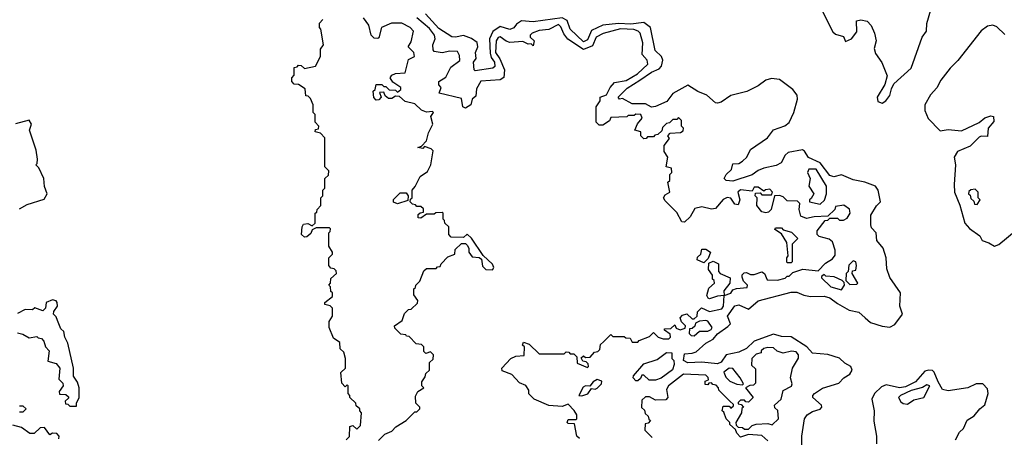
# Model space of a CAD drawing. Extents: x 2737310 to 2869991, y 870230 to 1012730.
# Tile 356 of 479: x 2796946 to 2802025, y 951649 to 953805. Entities that reach past the tile are written whole.
import ezdxf

# ---------------------------------------------------------------- set-up
doc = ezdxf.new("R2010")
doc.units = 0

msp = doc.modelspace()

# ---------------------------------------------------------------- linework, layer by layer
at = {"layer": '0CON02XD'}
for points in [[(2801058.8, 953905), (2801141.3, 953741.3), (2801155, 953730), (2801195, 953717.5), (2801205, 953692.5), (2801236.7, 953705), (2801265, 953742.5), (2801262, 953798), (2801285, 953803.8), (2801317.3, 953797.3), (2801338, 953775), (2801355.7, 953735.7), (2801363.8, 953695), (2801354.4, 953655), (2801360.3, 953630.3), (2801393.6, 953583.6), (2801420, 953515), (2801409.5, 953470.5), (2801369.2, 953405), (2801372.4, 953382.4), (2801395, 953374.2), (2801413.3, 953385), (2801435, 953413.3), (2801442.5, 953447.5), (2801455.9, 953474.1), (2801545.4, 953554.6), (2801601.2, 953715), (2801623.3, 953745), (2801626.2, 953785), (2801646, 953855)], [(2798630, 951635), (2798647, 951653), (2798650, 951705), (2798665, 951710), (2798685, 951690), (2798705, 951710), (2798710, 951775), (2798700, 951785), (2798700, 951795), (2798681.7, 951811.7), (2798680, 951825), (2798650, 951855), (2798650, 951865), (2798640, 951875), (2798640, 951915), (2798635, 951920), (2798625, 951910), (2798608.3, 951928.3), (2798603, 951983), (2798627.5, 952005), (2798627.5, 952055), (2798618.3, 952088.3), (2798600, 952105), (2798598.3, 952138.3), (2798565, 952160), (2798543.3, 952215), (2798543, 952247), (2798560, 952275), (2798560, 952315), (2798548.3, 952328.3), (2798520, 952335), (2798520, 952345), (2798560, 952375), (2798560, 952395), (2798551.7, 952401.7), (2798550, 952425), (2798540, 952435), (2798550, 952445), (2798551.7, 952468.3), (2798580, 952495), (2798578.3, 952508.3), (2798568.3, 952518.3), (2798551.7, 952521.7), (2798540, 952535), (2798540, 952575), (2798560, 952595), (2798560, 952605), (2798540, 952635), (2798540, 952705), (2798548.3, 952711.7), (2798550, 952725), (2798545, 952730), (2798475, 952730), (2798455, 952720), (2798448.3, 952701.7), (2798427, 952683), (2798415, 952682.5), (2798400, 952695), (2798402.5, 952735), (2798410.7, 952749.3), (2798431.7, 952751.7), (2798455, 952740), (2798470, 952755), (2798470, 952805), (2798478.3, 952811.7), (2798480, 952825), (2798500, 952845), (2798500, 952885), (2798510, 952895), (2798510, 952925), (2798520, 952935), (2798520, 952985), (2798538.3, 953001.7), (2798540, 953025), (2798520, 953045), (2798520, 953195), (2798498.3, 953218.3), (2798470, 953225), (2798471.7, 953238.3), (2798488.3, 953241.7), (2798490, 953255), (2798470, 953275), (2798470, 953315), (2798460, 953325), (2798460, 953365), (2798447, 953397), (2798435, 953410), (2798421.7, 953411.7), (2798418.3, 953448.3), (2798385, 953470), (2798361.7, 953471.7), (2798350, 953485), (2798350, 953505), (2798361.7, 953518.3), (2798361.7, 953558.3), (2798378.3, 953561.7), (2798385, 953570), (2798398.3, 953568.3), (2798415, 953552.5), (2798472.5, 953565), (2798497.5, 953615), (2798498.3, 953651.7), (2798512.5, 953675), (2798500, 953755), (2798492.5, 953765), (2798493, 953787), (2798510, 953805)], [(2798797, 951633), (2798830, 951665), (2798865, 951680), (2798887, 951703), (2798940, 951735), (2798985, 951780), (2798995, 951780), (2799010, 951795), (2799010, 951805), (2798990, 951825), (2798988.3, 951861.7), (2799000, 951885), (2799030, 951905), (2799020, 951915), (2799020, 951935), (2799038.3, 951961.7), (2799041.7, 951978.3), (2799060, 951995), (2799060, 952035), (2799078.3, 952051.7), (2799080, 952075), (2799065, 952090), (2799041.7, 952081.7), (2799031.7, 952091.7), (2799030, 952115), (2799018.3, 952128.3), (2798991.7, 952131.7), (2798955, 952170), (2798941.7, 952171.7), (2798938.3, 952178.3), (2798911.7, 952181.7), (2798881.7, 952211.7), (2798880, 952225), (2798918.3, 952251.7), (2798931.7, 952288.3), (2798951.7, 952308.3), (2798965, 952310), (2798998.3, 952341.7), (2799000, 952355), (2798980, 952385), (2798980, 952415), (2798988.3, 952421.7), (2798990, 952435), (2799010, 952455), (2799031.7, 952508.3), (2799045, 952520), (2799095, 952520), (2799101.7, 952528.3), (2799115, 952530), (2799120, 952545), (2799155, 952580), (2799190, 952595), (2799191.7, 952618.3), (2799225, 952650), (2799245, 952650), (2799255, 952640), (2799262.5, 952625), (2799262.5, 952605), (2799280.7, 952580.7), (2799317, 952577), (2799328.3, 952568.3), (2799333, 952533), (2799350, 952515), (2799385, 952513.3), (2799392.5, 952525), (2799385, 952542.5), (2799337, 952587), (2799276, 952676), (2799255, 952697.5), (2799235, 952680), (2799171.7, 952681.7), (2799160, 952695), (2799160, 952735), (2799140, 952755), (2799138.3, 952768.3), (2799130, 952775), (2799130, 952805), (2799125, 952810), (2799093, 952807), (2799085, 952800), (2799045, 952800), (2799015, 952780), (2799001.7, 952781.7), (2799001.7, 952798.3), (2799011.7, 952808.3), (2799028.3, 952811.7), (2799028.3, 952828.3), (2799015, 952840), (2798995, 952840), (2798988.3, 952848.3), (2798971.7, 952851.7), (2798960, 952865), (2798961.7, 952878.3), (2798970, 952885), (2798970, 952925), (2798987, 952943), (2799012.5, 952995), (2799049.5, 953020.5), (2799066.7, 953055), (2799078.3, 953128.3), (2799068.3, 953138.3), (2799035, 953150), (2799025, 953140), (2799000, 953145), (2799018.3, 953151.7), (2799045, 953180), (2799055, 953220), (2799076.7, 953265), (2799067.5, 953305), (2799080, 953325), (2799075, 953330), (2799045, 953327.5), (2799018.3, 953338.3), (2798985, 953370), (2798935, 953382.5), (2798905, 953407.5), (2798885, 953410), (2798865, 953397.5), (2798848.3, 953398.3), (2798831.7, 953411.7), (2798825, 953430), (2798801.7, 953428.3), (2798810, 953405), (2798798.3, 953391.7), (2798785, 953390), (2798773, 953403), (2798770, 953435), (2798780, 953445), (2798785, 953470), (2798815, 953470), (2798825, 953460), (2798835, 953460), (2798851.7, 953441.7), (2798885, 953440), (2798895, 953430), (2798912.5, 953445), (2798912.5, 953455), (2798871.7, 953481.7), (2798857.5, 953505), (2798865, 953517.5), (2798885, 953526.7), (2798935, 953530), (2798951.7, 953598.3), (2798982.5, 953615), (2798980, 953635), (2798950, 953665), (2798965, 953690), (2798977.5, 953745), (2798960, 953765), (2798917, 953787), (2798863.6, 953786.4), (2798812.5, 953765), (2798798.3, 953711.7), (2798793, 953707), (2798775, 953710), (2798760, 953725), (2798747, 953777), (2798720, 953815)], [(2799833, 951643), (2799820, 951655), (2799808.3, 951718.3), (2799775, 951720), (2799770, 951725), (2799775, 951740), (2799815, 951740), (2799820, 951745), (2799820, 951765), (2799807, 951787), (2799775, 951820), (2799745, 951807.5), (2799675, 951812.5), (2799600, 951845), (2799573, 951873), (2799571.7, 951891.7), (2799556.4, 951916.4), (2799525, 951930), (2799485, 951972.5), (2799435, 951992.5), (2799432.5, 952005), (2799480, 952055), (2799505, 952067.5), (2799548.3, 952071.7), (2799550, 952115), (2799540, 952125), (2799545, 952140), (2799575, 952130), (2799625, 952080), (2799755, 952080), (2799765, 952090), (2799778.3, 952088.3), (2799785, 952080), (2799805, 952080), (2799820, 952065), (2799821.7, 952031.7), (2799875, 952010), (2799880, 952015), (2799878.3, 952028.3), (2799868.3, 952038.3), (2799851.7, 952041.7), (2799841.7, 952058.3), (2799855, 952070), (2799865, 952060), (2799888.3, 952061.7), (2799911.7, 952088.3), (2799928.3, 952091.7), (2799938.3, 952101.7), (2799941.7, 952128.3), (2799958.3, 952141.7), (2799995, 952180), (2800005, 952170), (2800065, 952170), (2800073, 952163), (2800095, 952160), (2800105, 952140), (2800135, 952140), (2800141.7, 952148.3), (2800195, 952170), (2800215, 952190), (2800240, 952165), (2800265, 952156.7), (2800295, 952157.5), (2800302.5, 952165), (2800301.7, 952181.7), (2800271.7, 952201.7), (2800271.7, 952208.3), (2800305, 952210), (2800325, 952230), (2800331.7, 952211.7), (2800353, 952203), (2800378.3, 952211.7), (2800380, 952225), (2800360, 952245), (2800352.5, 952265), (2800365, 952280), (2800387, 952287), (2800415, 952260), (2800425, 952260), (2800440, 952275), (2800443, 952297), (2800463, 952317), (2800505, 952297.5), (2800568.8, 952311.2), (2800576.7, 952325), (2800580, 952380), (2800545, 952377.5), (2800505, 952363.8), (2800497, 952367), (2800490.7, 952380.7), (2800501.7, 952418.3), (2800530, 952445), (2800528.3, 952458.3), (2800520, 952465), (2800520, 952485), (2800500, 952515), (2800501.7, 952548.3), (2800522.5, 952557.5), (2800550, 952545), (2800550, 952505), (2800560, 952495), (2800611.7, 952471.7), (2800610, 952445), (2800577.5, 952405), (2800580, 952380), (2800615, 952392.5), (2800625, 952410), (2800643, 952417), (2800698.3, 952421.7), (2800700, 952435), (2800680, 952455), (2800672.5, 952475), (2800673, 952487), (2800683, 952497), (2800695, 952500), (2800715, 952490), (2800735, 952490), (2800775, 952502.5), (2800787.5, 952495), (2800801.7, 952461.7), (2800855, 952460), (2800895, 952470), (2800905, 952480), (2800915, 952480), (2800935, 952500), (2800985, 952517.5), (2801065, 952507.5), (2801102.3, 952547.7), (2801139.3, 952570.7), (2801151.7, 952588.3), (2801152.5, 952615), (2801138.3, 952658.3), (2801121.7, 952671.7), (2801070, 952685), (2801060, 952695), (2801060, 952715), (2801101.7, 952768.3), (2801115, 952770), (2801125, 952780), (2801165, 952780), (2801175, 952770), (2801195, 952770), (2801215, 952780), (2801230, 952805), (2801226.7, 952826.7), (2801197, 952847), (2801155, 952840), (2801150, 952825), (2801115, 952790), (2801045, 952787.5), (2801005, 952777.5), (2800975, 952790), (2800967.5, 952825), (2800970, 952855), (2800958.3, 952868.3), (2800905, 952870), (2800885, 952890), (2800865, 952897.5), (2800840, 952895), (2800822.5, 952825), (2800809.3, 952810.7), (2800795, 952807.5), (2800775, 952813.3), (2800748.8, 952845), (2800750, 952885), (2800740, 952895), (2800741.7, 952908.3), (2800765, 952910), (2800775, 952900), (2800825, 952900), (2800830, 952915), (2800815, 952930), (2800793, 952927), (2800785, 952920), (2800755, 952940), (2800735, 952940), (2800725, 952920), (2800665, 952926.7), (2800650, 952915), (2800660, 952875), (2800651.7, 952848.3), (2800635, 952852.5), (2800613.6, 952883.6), (2800595, 952887.5), (2800575, 952876.7), (2800535, 952830), (2800515, 952826.2), (2800465, 952838.8), (2800429.3, 952830.7), (2800405, 952787.5), (2800375, 952760), (2800361.7, 952761.7), (2800335, 952810), (2800275, 952870), (2800267.5, 952885), (2800275, 952900), (2800300, 952915), (2800290, 952965), (2800300, 952975), (2800300, 953005), (2800310, 953015), (2800308.3, 953038.3), (2800280, 953045), (2800290, 953095), (2800270, 953125), (2800270, 953155), (2800298.3, 953191.7), (2800290, 953205), (2800301.7, 953218.3), (2800355, 953222.5), (2800368.3, 953231.7), (2800370, 953245), (2800360, 953255), (2800360, 953285), (2800345, 953300), (2800335, 953290), (2800315, 953290), (2800298.3, 953271.7), (2800281.7, 953268.3), (2800261.7, 953248.3), (2800258.3, 953231.7), (2800238.3, 953211.7), (2800221.7, 953208.3), (2800215, 953200), (2800185, 953200), (2800178.3, 953191.7), (2800165, 953190), (2800150, 953205), (2800150, 953225), (2800120, 953235), (2800133, 953267), (2800157, 953297), (2800150, 953315), (2800125, 953316.7), (2800115, 953310), (2800085, 953310), (2800077.5, 953302.5), (2799995, 953300), (2799988.3, 953281.7), (2799955, 953260), (2799935, 953260), (2799920, 953275), (2799920, 953355), (2799940, 953385), (2799940, 953405), (2799973, 953417), (2799992.5, 953455), (2800015, 953480), (2800075, 953490), (2800132.5, 953525), (2800186.7, 953575), (2800182.5, 953595), (2800157.5, 953625), (2800160, 953685), (2800146.7, 953735), (2800136.1, 953746.1), (2800113.9, 953753.9), (2800045, 953757.1), (2799956.1, 953733.9), (2799920, 953715), (2799900, 953670), (2799855, 953650), (2799773.6, 953703.6), (2799752.3, 953732.3), (2799738, 953768), (2799725, 953780), (2799676.4, 953753.6), (2799625, 953748.8), (2799590, 953735), (2799580, 953725), (2799580, 953715), (2799600, 953695), (2799595, 953670), (2799585, 953680), (2799568.3, 953678.3), (2799541.7, 953691.7), (2799475, 953686.7), (2799455, 953693.3), (2799425, 953716.7), (2799415, 953713.3), (2799404.2, 953695), (2799400.8, 953635), (2799422.9, 953602.9), (2799446.7, 953545), (2799443.6, 953506.4), (2799425, 953493.8), (2799325, 953486.7), (2799302.7, 953447.3), (2799299.5, 953410.5), (2799280, 953395), (2799272.5, 953365), (2799245, 953347.5), (2799232.5, 953355), (2799225, 953397.5), (2799110, 953425), (2799120, 953455), (2799108.3, 953468.3), (2799107.5, 953485), (2799145, 953507.5), (2799170.7, 953559.3), (2799216.4, 953593.6), (2799215, 953620), (2799205, 953640), (2799165, 953642.5), (2799125, 953633.3), (2799085, 953640), (2799078.3, 953648.3), (2799076.7, 953675), (2799088.8, 953705), (2799086.2, 953725), (2799059.7, 953759.7), (2798994.2, 953814.2)], [(2800980, 951595), (2800980, 951655), (2800993.8, 951745), (2801007.5, 951765), (2801035, 951781.2), (2801075, 951793.3), (2801083.3, 951805), (2801082.5, 951815), (2801037.5, 951855), (2801037.5, 951865), (2801046.7, 951875), (2801087, 951903), (2801171.2, 951928.8), (2801196.7, 951955), (2801228.8, 951975), (2801240.8, 951995), (2801234.2, 952014.2), (2801202.1, 952032.1), (2801175, 952057.5), (2801115, 952077.1), (2801035, 952083.8), (2801005.8, 952115.8), (2800925, 952168), (2800875, 952170), (2800835, 952182), (2800734.1, 952145.9), (2800695, 952107.5), (2800655, 952087.5), (2800590, 952075), (2800563.9, 952036.1), (2800545, 952028.8), (2800465, 952036.7), (2800393, 952033), (2800370, 952045), (2800375, 952080), (2800415, 952082.5), (2800435, 952090), (2800485.9, 952134.1), (2800523.9, 952156.1), (2800545, 952183.3), (2800599.3, 952220.7), (2800612.5, 952235), (2800597.5, 952275), (2800635, 952327.5), (2800655, 952332.5), (2800705, 952310), (2800755, 952353.3), (2800925, 952398), (2800955, 952397.5), (2800991.7, 952381.7), (2801025, 952375.8), (2801095, 952378), (2801125, 952368.8), (2801165, 952338.8), (2801225, 952305.8), (2801274.4, 952294.4), (2801307.5, 952265), (2801335, 952240.8), (2801395, 952222.9), (2801435, 952218), (2801459.7, 952230.3), (2801500, 952285), (2801486.1, 952326.1), (2801488.8, 952395), (2801434.4, 952474.4), (2801418.8, 952518.8), (2801416, 952575), (2801400, 952625), (2801367.5, 952665), (2801363.3, 952705), (2801340.8, 952730.8), (2801336.2, 952745), (2801336.2, 952795), (2801365, 952843.3), (2801386, 952865), (2801374.1, 952924.1), (2801360, 952945), (2801305.6, 952965.6), (2801245, 952977.5), (2801185, 953004), (2801145, 952994), (2801125, 953000), (2801075.7, 953065.7), (2801015, 953093.8), (2800995, 953126.7), (2800983.6, 953133.6), (2800910.3, 953119.7), (2800893.8, 953105), (2800873.9, 953066.1), (2800848.8, 953051.2), (2800785, 953038.8), (2800755, 953026), (2800725, 953003.8), (2800625, 952971.2), (2800590, 952975), (2800580, 952985), (2800590, 953005), (2800618.3, 953031.7), (2800625, 953060), (2800655, 953062.5), (2800675, 953073.8), (2800696.2, 953095), (2800716.1, 953133.9), (2800803.3, 953195), (2800834.2, 953235.8), (2800892.7, 953257.3), (2800915.8, 953274.2), (2800940, 953325), (2800958.8, 953395), (2800956.2, 953415), (2800933.8, 953445), (2800866.1, 953496.1), (2800825, 953501.2), (2800795, 953492), (2800755, 953463.3), (2800696.8, 953433.2), (2800615, 953412.5), (2800565, 953378.8), (2800545, 953373.8), (2800535, 953376), (2800491.2, 953415), (2800444.3, 953434.3), (2800392.7, 953467.3), (2800315, 953424.2), (2800285, 953382), (2800225, 953356.2), (2800205, 953353.3), (2800175, 953370), (2800105, 953370.8), (2800055, 953397.5), (2800040, 953395), (2800032.5, 953405), (2800079.7, 953450.3), (2800145, 953492.9), (2800205.6, 953534.4), (2800245, 953551.2), (2800256, 953565), (2800263.8, 953595), (2800256.7, 953615), (2800223.3, 953645), (2800200, 953765), (2800165, 953790), (2800099.1, 953780.9), (2800035, 953785.7), (2799954.3, 953775.7), (2799895, 953748.8), (2799875, 953700), (2799855, 953690.8), (2799786.2, 953755), (2799770.6, 953800.6), (2799744.4, 953814.4), (2799595, 953793.8), (2799535, 953798.8), (2799508.3, 953781.7), (2799495, 953762.5), (2799475, 953753.3), (2799425, 953770), (2799387, 953743), (2799368.8, 953705), (2799372.3, 953632.3), (2799378.8, 953608.8), (2799396, 953585), (2799397.7, 953562.3), (2799386.4, 953553.6), (2799295, 953540), (2799290, 953545), (2799287.5, 953585), (2799300, 953605), (2799297.5, 953635), (2799310, 953665), (2799306.4, 953686.4), (2799277, 953707), (2799235, 953723.3), (2799195, 953713.8), (2799175, 953716.7), (2799108.6, 953758.6), (2799040, 953835)], [(2802028, 953728), (2801987.3, 953767.3), (2801965, 953776.2), (2801938.3, 953771.7), (2801905, 953746.7), (2801785.6, 953594.4), (2801746, 953555), (2801698.3, 953491.7), (2801677.5, 953452.5), (2801643.7, 953416.3), (2801614.3, 953365), (2801615.8, 953335), (2801631.9, 953295), (2801695, 953230), (2801735, 953237.5), (2801805, 953230), (2801896.1, 953273.9), (2801925, 953297.5), (2801955, 953307.5), (2801970, 953305), (2801971.7, 953278.3), (2801942.5, 953245), (2801938.3, 953201.7), (2801905, 953202.5), (2801895, 953197.5), (2801848.3, 953151.7), (2801783.3, 953125), (2801766.2, 953095), (2801774, 953055), (2801765.7, 952954.3), (2801768.1, 952915), (2801796.3, 952846.3), (2801822.2, 952755), (2801845, 952726), (2801899.3, 952689.3), (2801910, 952665), (2801945, 952653.3), (2801975, 952636.2), (2801996.6, 952643.4), (2802175, 952792.5)], [(2796945, 952828.8), (2796985, 952850), (2797072.5, 952877.5), (2797088.8, 952905), (2797073.6, 952943.6), (2797070, 952985), (2797045, 953040), (2797030, 953055), (2797037, 953063), (2797038.8, 953085), (2797031.7, 953131.7), (2796997.5, 953235), (2797006.7, 953265), (2796995.7, 953285.7), (2796923.8, 953266.2)], [(2801075, 952852.5), (2801097, 952873), (2801107.5, 952905), (2801107.5, 952945), (2801055, 953033.3), (2801017.5, 953032.5), (2801010, 953015), (2801023.3, 952985), (2801017.5, 952945), (2801042.5, 952905), (2801029.3, 952880.7), (2801020, 952875), (2801020, 952865), (2801075, 952852.5)], [(2801885, 952850), (2801900, 952875), (2801890, 952885), (2801890, 952915), (2801875, 952930), (2801853, 952927), (2801841.7, 952918.3), (2801840, 952905), (2801848.3, 952898.3), (2801851.7, 952881.7), (2801868.3, 952868.3), (2801871.7, 952851.7), (2801885, 952850)], [(2798895, 952853.3), (2798875, 952862.5), (2798873.9, 952876.1), (2798909.3, 952910.7), (2798940, 952910), (2798950, 952895), (2798948.3, 952871.7), (2798895, 952853.3)], [(2800925, 952550), (2800905, 952550), (2800902.5, 952555), (2800902.5, 952575), (2800910, 952585), (2800902.5, 952655), (2800875, 952700), (2800841.7, 952721.7), (2800845, 952730), (2800875, 952730), (2800885, 952720), (2800927, 952707), (2800960, 952675), (2800930, 952645), (2800930, 952555), (2800925, 952550)], [(2800475, 952550), (2800440, 952565), (2800441.7, 952578.3), (2800460, 952595), (2800465, 952620), (2800485, 952620), (2800510, 952605), (2800498.3, 952571.7), (2800475, 952550)], [(2801228.3, 952438.3), (2801265, 952440), (2801270, 952445), (2801240, 952495), (2801241.7, 952508.3), (2801258.3, 952511.7), (2801262.5, 952535), (2801260, 952555), (2801245, 952560), (2801223, 952537), (2801220, 952505), (2801210, 952495), (2801208.3, 952458.3), (2801228.3, 952438.3)], [(2801185, 952410), (2801200, 952435), (2801198.3, 952448.3), (2801188.3, 952458.3), (2801147, 952477), (2801105, 952480), (2801095, 952490), (2801081.7, 952478.3), (2801081.7, 952471.7), (2801130, 952425), (2801185, 952410)], [(2796935, 952187.5), (2796961.7, 952181.7), (2796995, 952162.5), (2797035, 952170), (2797041.7, 952161.7), (2797058.3, 952158.3), (2797070, 952145), (2797080, 952115), (2797097.5, 952095), (2797091.7, 952041.7), (2797135, 952030), (2797152.5, 952005), (2797148.3, 951948.3), (2797168.3, 951928.3), (2797170, 951915), (2797150, 951885), (2797151.7, 951871.7), (2797185, 951870), (2797198.3, 951858.3), (2797198.3, 951851.7), (2797180, 951835), (2797181.7, 951821.7), (2797195, 951820), (2797205, 951810), (2797240, 951810), (2797240, 951825), (2797252.5, 951855), (2797253.3, 951905), (2797243.6, 951933.6), (2797223.9, 951963.9), (2797223.3, 952005), (2797194.1, 952134.1), (2797178.8, 952165), (2797173.3, 952195), (2797159.3, 952209.3), (2797141.7, 952251.7), (2797135, 952270), (2797120, 952285), (2797121.7, 952298.3), (2797141.2, 952325), (2797140, 952345), (2797135, 952353.3), (2797115, 952358), (2797082.5, 952345), (2797080, 952315), (2797065, 952302.5), (2797025, 952317.5), (2797012.5, 952307.5), (2796975, 952308), (2796935, 952287.5)], [(2800425, 952172.5), (2800453, 952197), (2800495, 952196.7), (2800512.5, 952205), (2800517.5, 952215), (2800495, 952247.5), (2800485, 952252.5), (2800452.5, 952247.5), (2800431.7, 952238.3), (2800428.3, 952221.7), (2800415, 952210), (2800401.7, 952208.3), (2800400, 952185), (2800410, 952175), (2800425, 952172.5)], [(2800135, 951940), (2800125, 951940), (2800110, 951955), (2800113, 951967), (2800165, 952027.5), (2800235, 952050), (2800283, 952087), (2800310, 952085), (2800310, 952055), (2800320, 952045), (2800322.5, 952025), (2800313.6, 951996.4), (2800255, 951953.3), (2800225, 951943.3), (2800193, 951943), (2800165, 951970), (2800155, 951970), (2800148.3, 951951.7), (2800135, 951940)], [(2800705, 951690), (2800725, 951710), (2800745, 951717.5), (2800805, 951720), (2800827, 951713), (2800860, 951745), (2800857, 951787), (2800841.7, 951801.7), (2800840, 951815), (2800873.6, 951846.4), (2800885, 951890), (2800927, 951913), (2800930, 951925), (2800922.5, 951955), (2800932.5, 952005), (2800963, 952057), (2800963.3, 952075), (2800950.7, 952090.7), (2800927, 952093), (2800885, 952082.5), (2800853, 952093), (2800835, 952110), (2800805, 952112.5), (2800785, 952107.5), (2800770, 952095), (2800770, 952085), (2800745, 952077.5), (2800723.3, 952055), (2800721.2, 952021.2), (2800741.7, 952001.7), (2800741.7, 951928.3), (2800731.7, 951918.3), (2800713, 951917), (2800690, 951905), (2800730, 951855), (2800705, 951830), (2800691.7, 951831.7), (2800685, 951840), (2800665, 951840), (2800651.7, 951828.3), (2800651.7, 951821.7), (2800668.3, 951818.3), (2800680, 951805), (2800671.7, 951798.3), (2800670, 951775), (2800640, 951725), (2800641.7, 951711.7), (2800651.7, 951701.7), (2800675, 951700), (2800685, 951690), (2800705, 951690)], [(2800805, 951630), (2800775, 951657.5), (2800705, 951662.5), (2800665, 951650), (2800645, 951670), (2800638.3, 951688.3), (2800610, 951715), (2800610, 951725), (2800590, 951745), (2800578.3, 951778.3), (2800570, 951785), (2800575, 951810), (2800605, 951810), (2800615, 951800), (2800628.3, 951811.7), (2800628.3, 951818.3), (2800610, 951835), (2800551.7, 951891.7), (2800550, 951905), (2800538.3, 951918.3), (2800521.7, 951921.7), (2800515, 951930), (2800501.7, 951928.3), (2800495, 951920), (2800481.7, 951921.7), (2800481.7, 951938.3), (2800500, 951945), (2800498.3, 951958.3), (2800485, 951970), (2800370, 951975), (2800293.3, 951915), (2800282.5, 951895), (2800290, 951855), (2800278.3, 951841.7), (2800225, 951840), (2800195, 951857.5), (2800175, 951857.5), (2800155, 951840), (2800153, 951803), (2800168.3, 951788.3), (2800171.7, 951771.7), (2800188.3, 951758.3), (2800191.7, 951741.7), (2800200, 951735), (2800188.3, 951721.7), (2800171.7, 951718.3), (2800170, 951685), (2800208.3, 951648.3)], [(2800675, 951920), (2800680, 951925), (2800662.5, 951955), (2800625, 952003.3), (2800605, 952006.2), (2800577.5, 951985), (2800589.3, 951959.3), (2800609.3, 951939.3), (2800645, 951923.3), (2800675, 951920)], [(2801774, 951635), (2801794.5, 951675.5), (2801813.8, 951695), (2801832.7, 951737.3), (2801870.3, 951759.7), (2801898.8, 951795), (2801925, 951816.2), (2801942, 951875), (2801938.3, 951898.3), (2801914.1, 951924.1), (2801880, 951925), (2801836.1, 951903.9), (2801735, 951888), (2801706, 951896), (2801684.4, 951934.4), (2801663.3, 951985), (2801655, 951993.3), (2801635, 951996.2), (2801615, 951990), (2801566.7, 951935), (2801515, 951910), (2801485, 951904.2), (2801415, 951919.2), (2801390.9, 951909.1), (2801355.7, 951874.3), (2801342.5, 951845), (2801354.4, 951785), (2801351.7, 951731.7), (2801366, 951655), (2801366, 951615)], [(2799845, 951862.5), (2799877.3, 951872.7), (2799895, 951900), (2799915, 951897.5), (2799925, 951902.5), (2799947.5, 951925), (2799948.3, 951938.3), (2799925, 951947.5), (2799904.1, 951935.9), (2799887.5, 951912.5), (2799865, 951913.8), (2799852.5, 951907.5), (2799830, 951865), (2799845, 951862.5)], [(2801525, 951820), (2801558.3, 951841.7), (2801610, 951855), (2801640, 951915), (2801625, 951920), (2801603.6, 951906.4), (2801545, 951890), (2801490, 951865), (2801480, 951855), (2801491.7, 951831.7), (2801503, 951823), (2801525, 951820)], [(2796945, 951780), (2796965, 951780), (2796980, 951795), (2796965, 951810), (2796945, 951810)], [(2797148.3, 951641.7), (2797150, 951655), (2797138.3, 951668.3), (2797115, 951670), (2797101.7, 951661.7), (2797075, 951700), (2797051.7, 951698.3), (2797021.7, 951668.3), (2796998.3, 951668.3), (2796955, 951700), (2796911.7, 951711.7)]]:
    msp.add_lwpolyline(points, dxfattribs=at)

doc.saveas('drawing.dxf')
